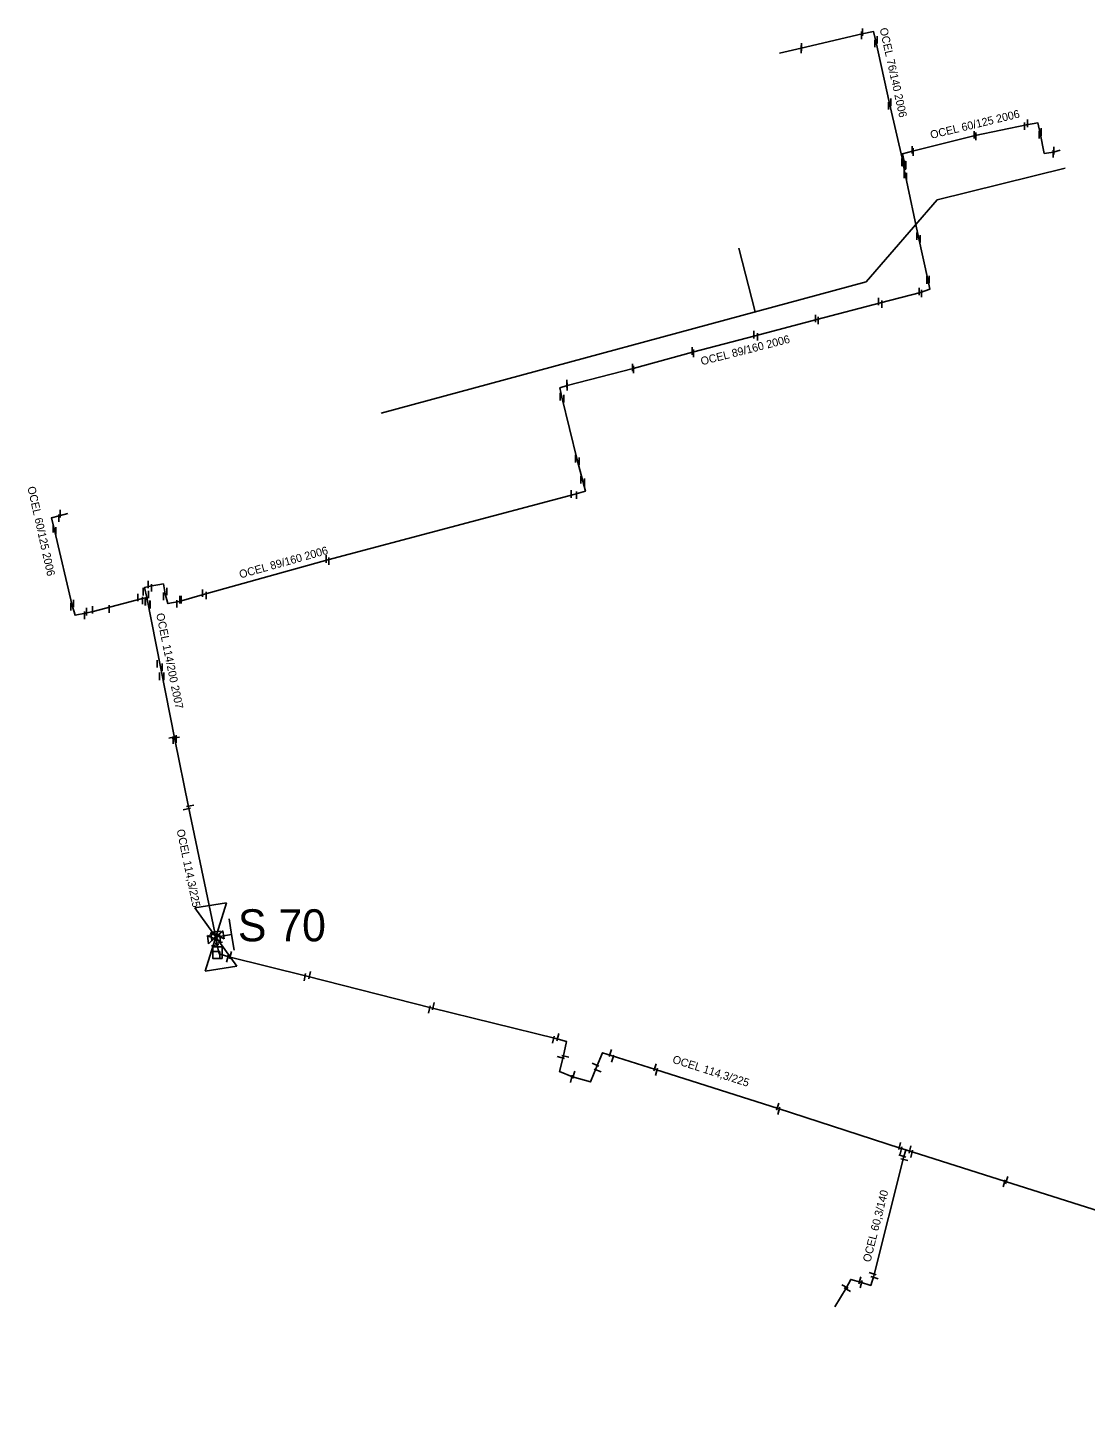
# Model space of a CAD drawing. Extents: x -642943 to -623314, y -1138561 to -1113539.
# Drawn here: x -642256 to -642156.9, y -1114212.5 to -1114081.8 of the extents above; entities that cross this region are included whole.
import ezdxf

# ---------------------------------------------------------------- set-up
doc = ezdxf.new("R2010")
doc.units = 0
for name, color, linetype in [('horkovod armatury', 7, 'Continuous'), ('horkovod dimenze', 7, 'Continuous'), ('horkovod předisol', 7, 'Continuous'), ('horkovod sváry', 7, 'Continuous'), ('horkovod trasa', 7, 'Continuous'), ('horkovod zrušený', 7, 'Continuous'), ('horkovod číslo šachty', 7, 'Continuous'), ('horkovod šachty', 7, 'Continuous')]:
    doc.layers.add(name, color=color, linetype=linetype)

# ---------------------------------------------------------------- blocks, each defined once
blk = doc.blocks.new('SPH')
at = {"layer": 'horkovod sváry'}
blk.add_line((0, -0.035), (0, 0.035), dxfattribs=at)
blk = doc.blocks.new('SPH_1')
at = {"layer": 'horkovod sváry'}
blk.add_line((0, -0.035), (0, 0.035), dxfattribs=at)
blk = doc.blocks.new('SPH_2')
at = {"layer": 'horkovod sváry'}
blk.add_line((0, -0.035), (0, 0.035), dxfattribs=at)
blk = doc.blocks.new('POINT_DISPLAY')
blk.add_line((0, 0), (0, 0))
blk = doc.blocks.new('SH')
at = {"layer": 'horkovod armatury'}
for p, q in [((-0.057, -0.039), (-0.056, 0.038)), ((-0.056, 0.038), (0, 0)), ((0.001, 0), (0.058, 0.037)), ((0.058, 0.037), (0.058, -0.039)), ((0.001, 0), (-0.057, -0.039)), ((0.058, -0.039), (0.001, 0))]:
    blk.add_line(p, q, dxfattribs=at)
blk = doc.blocks.new('SCH_01_109')
at = {"layer": 'horkovod armatury'}
for p, q in [((10, 5), (-10, -5)), ((-10, -5), (-10, 5)), ((-10, 5), (10, -5)), ((-5, 5), (0, 5)), ((0, 5), (0, 0)), ((5, 5), (0, 5)), ((10, -5), (10, 5))]:
    blk.add_line(p, q, dxfattribs=at)

msp = doc.modelspace()

# ---------------------------------------------------------------- linework, layer by layer
at = {"layer": 'horkovod předisol'}
msp.add_line((-642242.26, -1114148.53), (-642244.86, -1114135.2), dxfattribs=at)
for points in [[(-642173.9, -1114095.11), (-642173.99, -1114094.45), (-642175.26, -1114088.93), (-642176.55, -1114083.08), (-642176.76, -1114082.19), (-642177.84, -1114082.39), (-642183.54, -1114083.74), (-642185.59, -1114084.22)], [(-642173.9, -1114095.11), (-642173.75, -1114095.07), (-642174.06, -1114093.63), (-642173.1, -1114093.38), (-642167.25, -1114091.93), (-642162.44, -1114090.91), (-642161.36, -1114090.74), (-642161.15, -1114091.71), (-642160.77, -1114093.6), (-642159.9, -1114093.47), (-642159.27, -1114093.29)], [(-642244.86, -1114135.2), (-642245.08, -1114134.27), (-642244.56, -1114134.15), (-642243.32, -1114133.94), (-642243.14, -1114134.86), (-642242.9, -1114135.79), (-642241.84, -1114135.58), (-642239.46, -1114134.9), (-642227.91, -1114131.69), (-642204.84, -1114125.57), (-642203.77, -1114125.26), (-642204.01, -1114124.32), (-642204.54, -1114122.32), (-642205.98, -1114116.45), (-642206.16, -1114115.58), (-642205.49, -1114115.34), (-642199.29, -1114113.75), (-642193.73, -1114112.22), (-642187.85, -1114110.69), (-642182.09, -1114109.16), (-642176.12, -1114107.6), (-642172.37, -1114106.62), (-642171.48, -1114106.32), (-642171.67, -1114105.43), (-642172.54, -1114101.45), (-642173.76, -1114095.71), (-642173.9, -1114095.11)], [(-642252.28, -1114127.34), (-642253.08, -1114127.56), (-642253.8, -1114127.74), (-642253.52, -1114128.9), (-642251.87, -1114135.95), (-642251.59, -1114136.87), (-642250.62, -1114136.69), (-642249.9, -1114136.51), (-642245.39, -1114135.33), (-642244.86, -1114135.2)], [(-642173.73, -1114186.98), (-642174.26, -1114186.81), (-642185.71, -1114183.11), (-642197.2, -1114179.45), (-642201.37, -1114178.13), (-642202.16, -1114177.88), (-642202.72, -1114179.23), (-642203.28, -1114180.61), (-642204.97, -1114180.13), (-642206.2, -1114179.63), (-642205.85, -1114178.28), (-642205.53, -1114176.83), (-642206.55, -1114176.53), (-642218.21, -1114173.65), (-642229.88, -1114170.69), (-642237.19, -1114168.89), (-642238.08, -1114168.61), (-642238.3, -1114167.66), (-642238.51, -1114166.59), (-642240.97, -1114154.84), (-642242.26, -1114148.53)], [(-642173.73, -1114186.98), (-642173.95, -1114187.72), (-642176.75, -1114198.77), (-642177.03, -1114199.68), (-642177.99, -1114199.38), (-642178.9, -1114199.12), (-642179.33, -1114199.93), (-642180.39, -1114201.67)], [(-642102.49, -1114212.49), (-642102.6, -1114211.88), (-642102.84, -1114210.75), (-642103.23, -1114208.85), (-642105.06, -1114208.2), (-642116.45, -1114204.73), (-642127.99, -1114201.22), (-642133.94, -1114199.36), (-642134.85, -1114199.07), (-642134.43, -1114197.61), (-642133.88, -1114195.7), (-642134.8, -1114195.4), (-642135.93, -1114195.08), (-642136.52, -1114197.03), (-642136.98, -1114198.58), (-642137.93, -1114198.28), (-642141.55, -1114197.16), (-642153.05, -1114193.53), (-642164.41, -1114189.95), (-642173.73, -1114186.98)]]:
    msp.add_lwpolyline(points, dxfattribs=at)
at = {"layer": 'horkovod trasa'}
msp.add_line((-642242.26, -1114148.53), (-642244.86, -1114135.2), dxfattribs=at)
for points in [[(-642173.9, -1114095.11), (-642173.99, -1114094.45), (-642175.26, -1114088.93), (-642176.55, -1114083.08), (-642176.76, -1114082.19), (-642177.84, -1114082.39), (-642183.54, -1114083.74), (-642185.59, -1114084.22)], [(-642173.9, -1114095.11), (-642173.75, -1114095.07), (-642174.06, -1114093.63), (-642173.1, -1114093.38), (-642167.25, -1114091.93), (-642162.44, -1114090.91), (-642161.36, -1114090.74), (-642161.15, -1114091.71), (-642160.77, -1114093.6), (-642159.9, -1114093.47), (-642159.27, -1114093.29)], [(-642244.86, -1114135.2), (-642245.08, -1114134.27), (-642244.56, -1114134.15), (-642243.32, -1114133.94), (-642243.14, -1114134.86), (-642242.9, -1114135.79), (-642241.84, -1114135.58), (-642239.46, -1114134.9), (-642227.91, -1114131.69), (-642204.84, -1114125.57), (-642203.77, -1114125.26), (-642204.01, -1114124.32), (-642204.54, -1114122.32), (-642205.98, -1114116.45), (-642206.16, -1114115.58), (-642205.49, -1114115.34), (-642199.29, -1114113.75), (-642193.73, -1114112.22), (-642187.85, -1114110.69), (-642182.09, -1114109.16), (-642176.12, -1114107.6), (-642172.37, -1114106.62), (-642171.48, -1114106.32), (-642171.67, -1114105.43), (-642172.54, -1114101.45), (-642173.76, -1114095.71), (-642173.9, -1114095.11)], [(-642252.28, -1114127.34), (-642253.08, -1114127.56), (-642253.8, -1114127.74), (-642253.52, -1114128.9), (-642251.87, -1114135.95), (-642251.59, -1114136.87), (-642250.62, -1114136.69), (-642249.9, -1114136.51), (-642245.39, -1114135.33), (-642244.86, -1114135.2)], [(-642173.73, -1114186.98), (-642174.26, -1114186.81), (-642185.71, -1114183.11), (-642197.2, -1114179.45), (-642201.37, -1114178.13), (-642202.16, -1114177.88), (-642202.72, -1114179.23), (-642203.28, -1114180.61), (-642204.97, -1114180.13), (-642206.2, -1114179.63), (-642205.85, -1114178.28), (-642205.53, -1114176.83), (-642206.55, -1114176.53), (-642218.21, -1114173.65), (-642229.88, -1114170.69), (-642237.19, -1114168.89), (-642238.08, -1114168.61), (-642238.3, -1114167.66), (-642238.51, -1114166.59), (-642240.97, -1114154.84), (-642242.26, -1114148.53)], [(-642173.73, -1114186.98), (-642173.95, -1114187.72), (-642176.75, -1114198.77), (-642177.03, -1114199.68), (-642177.99, -1114199.38), (-642178.9, -1114199.12), (-642179.33, -1114199.93), (-642180.39, -1114201.67)], [(-642102.49, -1114212.49), (-642102.6, -1114211.88), (-642102.84, -1114210.75), (-642103.23, -1114208.85), (-642105.06, -1114208.2), (-642116.45, -1114204.73), (-642127.99, -1114201.22), (-642133.94, -1114199.36), (-642134.85, -1114199.07), (-642134.43, -1114197.61), (-642133.88, -1114195.7), (-642134.8, -1114195.4), (-642135.93, -1114195.08), (-642136.52, -1114197.03), (-642136.98, -1114198.58), (-642137.93, -1114198.28), (-642141.55, -1114197.16), (-642153.05, -1114193.53), (-642164.41, -1114189.95), (-642173.73, -1114186.98)]]:
    msp.add_lwpolyline(points, dxfattribs=at)
at = {"layer": 'horkovod zrušený'}
msp.add_line((-642187.85, -1114108.44), (-642189.4, -1114102.47), dxfattribs=at)
msp.add_lwpolyline([(-642222.92, -1114117.95), (-642177.47, -1114105.62), (-642170.81, -1114097.95), (-642158.82, -1114094.99)], dxfattribs=at)
at = {"layer": 'horkovod šachty'}
for p, q in [((-642238.69, -1114168.38), (-642238.69, -1114169.04)), ((-642238.03, -1114168.38), (-642238.69, -1114168.38)), ((-642238.03, -1114169.04), (-642238.03, -1114168.38)), ((-642238.69, -1114169.04), (-642238.03, -1114169.04))]:
    msp.add_line(p, q, dxfattribs=at)
msp.add_lwpolyline([(-642237.8, -1114169.04), (-642237.8, -1114167.94), (-642238.7, -1114167.94), (-642238.7, -1114169.04), (-642237.8, -1114169.04)], dxfattribs=at)

# ---------------------------------------------------------------- block references
at = {"layer": 'horkovod armatury'}
for name, p, xscale, yscale, rotation in [('SCH_01_109', (-642238.41, -1114167.03), 0.2999871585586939, 0.299987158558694, -80.77916848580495), ('SH', (-642238.59, -1114167.18), 10.000001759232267, 10.00000175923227, 9.012157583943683), ('SH', (-642238.27, -1114166.9), 9.999995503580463, 9.999995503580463, 8.910875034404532)]:
    msp.add_blockref(name, p, dxfattribs=dict(at, xscale=xscale, yscale=yscale, rotation=rotation))
at = {"layer": 'horkovod sváry', "xscale": 10, "yscale": 10}
for name, p in [('SPH', (-642177.88, -1114082.54)), ('SPH', (-642177.8, -1114082.23)), ('SPH', (-642183.56, -1114083.84)), ('SPH', (-642183.52, -1114083.63)), ('SPH', (-642176.63, -1114083.3)), ('SPH', (-642176.43, -1114082.96)), ('SPH', (-642176.41, -1114082.95)), ('SPH', (-642175.36, -1114089.14)), ('SPH', (-642175.13, -1114088.81)), ('SPH', (-642167.33, -1114091.85)), ('SPH', (-642167.19, -1114092)), ('SPH', (-642162.63, -1114091.05)), ('SPH', (-642162.32, -1114090.78)), ('SPH', (-642161.25, -1114091.85)), ('SPH', (-642161.04, -1114091.59)), ('SPH', (-642173.16, -1114093.26)), ('SPH', (-642159.86, -1114093.34)), ('SPH', (-642174.11, -1114094.44)), ('SPH', (-642174, -1114094.47)), ('SPH', (-642173.85, -1114094.6)), ('SPH', (-642173.04, -1114093.47)), ('SPH', (-642159.94, -1114093.63)), ('SPH', (-642173.89, -1114095.56)), ('SPH', (-642173.73, -1114094.68)), ('SPH', (-642173.66, -1114095.76)), ('SPH', (-642172.7, -1114101.35)), ('SPH', (-642172.39, -1114101.6)), ('SPH', (-642171.78, -1114105.46)), ('SPH', (-642171.54, -1114105.42)), ('SPH', (-642176.31, -1114107.48)), ('SPH', (-642175.99, -1114107.72)), ('SPH', (-642172.48, -1114106.53)), ('SPH', (-642172.28, -1114106.72)), ('SPH', (-642182.21, -1114109.06)), ('SPH', (-642181.94, -1114109.26)), ('SPH', (-642187.99, -1114110.58)), ('SPH', (-642187.64, -1114110.78)), ('SPH', (-642193.77, -1114112.11)), ('SPH', (-642193.65, -1114112.33)), ('SPH', (-642199.34, -1114113.66)), ('SPH', (-642199.26, -1114113.85)), ('SPH', (-642205.5, -1114115.17)), ('SPH', (-642205.48, -1114115.46)), ('SPH', (-642206.13, -1114116.4)), ('SPH', (-642205.79, -1114116.58)), ('SPH', (-642204.71, -1114122.21)), ('SPH', (-642204.34, -1114122.43)), ('SPH', (-642204.2, -1114124.18)), ('SPH', (-642203.84, -1114124.42)), ('SPH', (-642205.09, -1114125.51)), ('SPH', (-642204.61, -1114125.62)), ('SPH', (-642253.13, -1114127.77)), ('SPH', (-642253.01, -1114127.36)), ('SPH', (-642253.64, -1114128.78)), ('SPH', (-642253.4, -1114128.97)), ('SPH', (-642228.06, -1114131.61)), ('SPH', (-642227.8, -1114131.8)), ('SPH_1', (-642245.22, -1114134.67)), ('SPH_1', (-642244.76, -1114134)), ('SPH_1', (-642244.73, -1114134.93)), ('SPH_1', (-642244.42, -1114134.3)), ('SPH_1', (-642243.32, -1114135.11)), ('SPH_1', (-642242.99, -1114134.66)), ('SPH', (-642239.64, -1114134.8)), ('SPH', (-642239.32, -1114135.02)), ('SPH', (-642252, -1114136.07)), ('SPH', (-642251.76, -1114135.78)), ('SPH', (-642249.95, -1114136.37)), ('SPH', (-642248.41, -1114136.29)), ('SPH_1', (-642245.72, -1114135.22)), ('SPH_1', (-642245.29, -1114135.5)), ('SPH_1', (-642245.02, -1114135.62)), ('SPH_1', (-642244.99, -1114135.6)), ('SPH_1', (-642244.59, -1114135.83)), ('SPH_1', (-642244.56, -1114135.89)), ('SPH_1', (-642242.06, -1114135.8)), ('SPH_1', (-642241.78, -1114135.41)), ('SPH_1', (-642241.67, -1114135.42)), ('SPH', (-642250.7, -1114136.88)), ('SPH', (-642250.54, -1114136.54)), ('SPH_1', (-642243.9, -1114141.42)), ('SPH_1', (-642243.69, -1114142.6)), ('SPH_1', (-642243.43, -1114141.74)), ('SPH_1', (-642243.27, -1114142.6)), ('SPH_1', (-642242.39, -1114148.59)), ('SPH_1', (-642242.11, -1114148.47))]:
    msp.add_blockref(name, p, dxfattribs=at)
at = {"layer": 'horkovod sváry'}
for name, p, xscale, yscale, rotation in [('SPH_1', (-642242.47, -1114148.31), 10.00001213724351, 10.00001213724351, -78.16733705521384), ('SPH_1', (-642242.16, -1114148.35), 9.999992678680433, 9.999992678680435, -80.831118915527), ('SPH_2', (-642241.13, -1114155.02), 10.000013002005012, 10.000013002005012, -76.94874933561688), ('SPH_2', (-642240.81, -1114154.74), 9.999999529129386, 9.999999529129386, -78.00098677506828), ('SPH_2', (-642238.67, -1114166.8), 10.00002111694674, 10.00002111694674, -80.09580427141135), ('SPH_2', (-642238.33, -1114166.52), 9.999981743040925, 9.999981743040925, -81.43922106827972), ('SPH_2', (-642238.48, -1114167.8), 10.000009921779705, 10.000009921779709, -78.92657565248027), ('SPH_2', (-642238.13, -1114167.57), 10.000021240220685, 10.000021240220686, -80.60351516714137), ('SPH_1', (-642237.31, -1114169.04), 9.999994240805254, 9.999994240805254, -13.571105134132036), ('SPH_2', (-642237.04, -1114168.73), 9.999999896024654, 9.999999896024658, -14.528495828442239), ('SPH_2', (-642230.06, -1114170.79), 9.999983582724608, 9.999983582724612, -10.219103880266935), ('SPH_2', (-642229.62, -1114170.61), 9.9999786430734, 9.999978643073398, -12.185674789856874), ('SPH_2', (-642218.4, -1114173.82), 10.000004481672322, 10.000004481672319, -12.21539654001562), ('SPH_2', (-642218.01, -1114173.5), 9.999987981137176, 9.999987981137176, -12.722844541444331), ('SPH_2', (-642206.78, -1114176.65), 10.000001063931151, 10.00000106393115, -13.663060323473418), ('SPH_2', (-642206.35, -1114176.41), 10.000021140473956, 10.000021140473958, -13.618281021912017), ('SPH_2', (-642201.44, -1114177.9), 9.99999464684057, 9.999994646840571, -16.96841889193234), ('SPH_2', (-642206.08, -1114178.32), 10.000015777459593, 10.000015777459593, 75.83944939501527), ('SPH_2', (-642205.65, -1114178.2), 9.999988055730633, 9.999988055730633, 77.23119988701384), ('SPH_2', (-642202.83, -1114178.99), 10.000015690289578, 10.000015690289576, 66.4684878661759), ('SPH_2', (-642201.21, -1114178.42), 9.999993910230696, 9.999993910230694, -16.962004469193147), ('SPH_2', (-642197.25, -1114179.24), 10.000016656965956, 10.000016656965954, -16.76931664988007), ('SPH_1', (-642205.09, -1114180.31), 9.999987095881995, 9.999987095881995, -12.591316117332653), ('SPH_1', (-642204.87, -1114179.94), 10.000019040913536, 10.000019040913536, -15.937369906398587), ('SPH_2', (-642202.63, -1114179.53), 9.999988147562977, 9.999988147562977, 69.65580036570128), ('SPH_2', (-642197.1, -1114179.66), 10.000013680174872, 10.000013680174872, -15.701390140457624), ('SPH_2', (-642185.75, -1114182.92), 10.00001605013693, 10.00001605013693, -18.042958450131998), ('SPH_1', (-642185.64, -1114183.32), 9.999978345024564, 9.999978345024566, -17.078385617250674), ('SPH_2', (-642174.31, -1114186.61), 9.999998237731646, 9.999998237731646, -14.3529988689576), ('SPH_2', (-642174.19, -1114187.03), 9.999999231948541, 9.999999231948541, -13.706998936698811), ('SPH_2', (-642173.34, -1114186.95), 10.000014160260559, 10.000014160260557, -13.888576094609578), ('SPH_2', (-642173.18, -1114187.35), 10.000005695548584, 10.000005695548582, -13.204954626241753), ('SPH_2', (-642174.06, -1114187.55), 9.999980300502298, 9.999980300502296, 70.56005396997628), ('SPH_2', (-642173.88, -1114187.89), 10.000006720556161, 10.000006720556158, 75.57594890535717), ('SPH_1', (-642164.29, -1114189.81), 9.999997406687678, 9.999997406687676, -16.411056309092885), ('SPH_2', (-642164.53, -1114190.11), 10.000025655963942, 10.00002565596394, -15.614642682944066), ('SPH', (-642176.84, -1114198.57), 10.000000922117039, 10.000000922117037, 72.94119097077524), ('SPH_2', (-642176.67, -1114198.94), 9.999984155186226, 9.999984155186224, 72.52709673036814), ('SPH_2', (-642179.44, -1114199.78), 10.000021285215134, 10.00002128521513, 61.07535627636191), ('SPH_2', (-642179.22, -1114200.07), 10.000002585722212, 10.000002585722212, 62.407202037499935), ('SPH_2', (-642178.05, -1114199.2), 10.000009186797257, 10.000009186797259, -16.2003231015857), ('SPH_2', (-642177.91, -1114199.56), 10.000010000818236, 10.000010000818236, -15.470940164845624)]:
    msp.add_blockref(name, p, dxfattribs=dict(at, xscale=xscale, yscale=yscale, rotation=rotation))
at = {"layer": 'horkovod šachty'}
msp.add_blockref('POINT_DISPLAY', (-642238.36, -1114168.71), dxfattribs=at)

# ---------------------------------------------------------------- texts
at = {"layer": 'horkovod dimenze'}
for s, rotation, p in [('OCEL 76/140 2006', 282.5288, (-642176.2, -1114081.91)), ('OCEL 60/125 2006', 13.5961, (-642171.35, -1114092.24)), ('OCEL 89/160 2006', 14.3722, (-642192.86, -1114113.46)), ('OCEL 60/125 2006', 282.6785, (-642256.07, -1114124.89)), ('OCEL 89/160 2006', 15.6164, (-642236.1, -1114133.43)), ('OCEL 114/200 2007', 281.5324, (-642244, -1114136.75)), ('OCEL 114,3/225', 281.7955, (-642242.09, -1114157)), ('OCEL 114,3/225', 342.2653, (-642195.67, -1114178.8)), ('OCEL 60,3/140', 75.8415, (-642177.06, -1114197.55))]:
    msp.add_text(s, height=0.75, rotation=rotation, dxfattribs=at).set_placement(p)
at = {"layer": 'horkovod číslo šachty'}
msp.add_text('S 70', height=3, dxfattribs=at).set_placement((-642236.34, -1114167.43))

doc.saveas('drawing.dxf')
